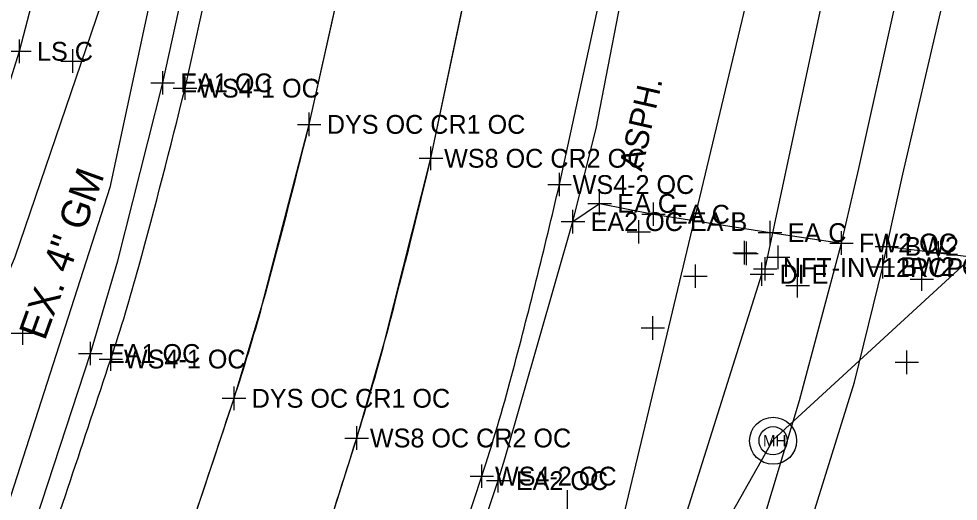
# Model space of a CAD drawing. Extents: x 1363693 to 1365209, y 422201 to 424153.
# Drawn here: x 1364193.9 to 1364273.8, y 422985.8 to 423026.8 of the extents above; entities that cross this region are included whole.
import ezdxf

# ---------------------------------------------------------------- set-up
doc = ezdxf.new("R2010")
doc.units = 0
for name, color, linetype in [('DR_X_Ditch', 7, 'Continuous'), ('DR_X_Storm_Sewer', 7, 'Continuous'), ('O-ALGN-BASELINE-WERK-CL-RW', 7, 'Continuous'), ('O-ALGN-TEXT-BASELINE-WERK-CL-RW', 7, 'Continuous'), ('OWNERS', 7, 'Continuous'), ('PM_X_Channelizing_Line', 7, 'Continuous'), ('PM_X_CL_Double_Solid', 7, 'Continuous'), ('PM_X_Edge_Line', 7, 'Continuous'), ('PV_X_Driveway', 7, 'Continuous'), ('RD_X_Text', 7, 'Continuous'), ('SV_X_Original_Ground', 7, 'Continuous'), ('SV_X_Random_Point', 7, 'Continuous'), ('SV_X_Shot_Marker', 7, 'Continuous'), ('UT_X_FO', 7, 'Continuous'), ('UT_X_Gas', 7, 'Continuous'), ('UT_X_Gas_Text', 7, 'Continuous'), ('UT_X_Sanitary_Line', 7, 'Continuous'), ('UT_X_Unknown_Cells', 7, 'Continuous'), ('UT_X_Water', 7, 'Continuous'), ('VG_X_Flower_Bed', 7, 'Continuous')]:
    doc.layers.add(name, color=color, linetype=linetype)

msp = doc.modelspace()

# ---------------------------------------------------------------- linework, layer by layer
at = {"layer": 'DR_X_Ditch'}
msp.add_line((1364250.072, 422982.798), (1364257.122, 423005.103), dxfattribs=at)
msp.add_line((1364250.072, 422982.798), (1364257.122, 423005.103), dxfattribs=at)
at = {"layer": 'DR_X_Storm_Sewer'}
msp.add_line((1364257.399, 423005.554), (1364263.388, 423033.518), dxfattribs=at)
msp.add_line((1364257.399, 423005.554), (1364263.388, 423033.518), dxfattribs=at)
at = {"layer": 'O-ALGN-BASELINE-WERK-CL-RW'}
for points in [[(1364215.916, 422969.927), (1364222.66, 422991.181), (1364222.66, 422991.181), (1364225.035, 422999.36), (1364225.035, 422999.36), (1364228.971, 423014.955), (1364228.971, 423014.955), (1364234.211, 423039.936), (1364239.065, 423064.566), (1364239.987, 423069.878)], [(1364205.193, 422973.458), (1364212.224, 422994.557), (1364212.224, 422994.557), (1364214.628, 423002.492), (1364214.628, 423002.492), (1364218.619, 423017.836), (1364218.619, 423017.836), (1364224.033, 423042.024), (1364228.321, 423064.117)]]:
    msp.add_lwpolyline(points, dxfattribs=at)
at = {"layer": 'O-ALGN-TEXT-BASELINE-WERK-CL-RW'}
for points in [[(1364256.282, 422981.034), (1364260.329, 422994.356), (1364260.329, 422994.356), (1364263.885, 423007.754), (1364263.885, 423007.754), (1364265.377, 423014.084), (1364265.377, 423014.084), (1364268.554, 423028.494), (1364268.554, 423028.494), (1364268.708, 423029.268), (1364268.708, 423029.268), (1364269.341, 423032.832), (1364269.341, 423032.832), (1364271.726, 423046.047), (1364273.852, 423059.392), (1364275.76, 423071.988)], [(1364259.981, 422979.842), (1364264.993, 422995.92), (1364264.993, 422995.92), (1364267.396, 423005.74), (1364267.396, 423005.74), (1364267.596, 423006.735), (1364267.596, 423006.735), (1364267.744, 423007.467), (1364267.744, 423007.467), (1364269.112, 423013.593), (1364269.112, 423013.593), (1364272.433, 423027.837), (1364272.433, 423027.837), (1364272.573, 423028.507), (1364272.573, 423028.507), (1364273.238, 423032.012), (1364273.238, 423032.012), (1364275.575, 423045.365)]]:
    msp.add_lwpolyline(points, dxfattribs=at)
at = {"layer": 'OWNERS'}
for points in [[(1364229.927, 422973.213), (1364234.694, 422987.558), (1364234.694, 422987.558), (1364235.264, 422989.415), (1364235.264, 422989.415), (1364241.053, 423009.571), (1364241.053, 423009.571), (1364243.019, 423017.479), (1364243.019, 423017.479), (1364245.943, 423032.59), (1364245.943, 423032.59), (1364246.528, 423037.43), (1364249.273, 423053.197)], [(1364193.28, 422977.776), (1364200.007, 422998.363), (1364200.007, 422998.363), (1364202.341, 423006.248), (1364202.341, 423006.248), (1364206.155, 423021.366), (1364206.155, 423021.366), (1364211.288, 423044.741), (1364212.21, 423050.89)], [(1364241.053, 423009.571), (1364243.319, 423011.121), (1364247.899, 423010.201), (1364257.816, 423008.637), (1364263.885, 423007.754)]]:
    msp.add_lwpolyline(points, dxfattribs=at)
at = {"layer": 'PM_X_Channelizing_Line'}
for p, q in [((1364208.055, 423020.914), (1364213.275, 423044.397)), ((1364218.619, 423017.836), (1364224.033, 423042.024)), ((1364228.971, 423014.955), (1364234.211, 423039.936)), ((1364228.971, 423014.955), (1364234.211, 423039.936)), ((1364239.905, 423012.723), (1364245.35, 423037.72))]:
    msp.add_line(p, q, dxfattribs=at)
for centre, radius, start, end in [((1363660.658, 423154.747), 563.52, 344.66952, 346.26132), ((1363653.624, 423156.606), 581.787, 344.639138, 346.200547), ((1363589.848, 423167.976), 657.186, 345.133253, 346.535511), ((1363589.848, 423167.976), 657.186, 345.133253, 346.535511), ((1363704.831, 423138.029), 549.55, 345.07074, 346.81978), ((1364054.317, 423046.829), 155.337, 341.63742, 344.66952), ((1364061.187, 423044.644), 159.125, 341.65331, 344.63914), ((1364046.905, 423046.647), 184.3, 342.48513, 345.13325), ((1364046.905, 423046.647), 184.3, 342.48513, 345.13325), ((1356840.077, 425441.455), 7756.619, 341.4767518, 341.6374204), ((1364087.168, 423036.087), 153.856, 341.76484, 345.07074), ((1356879.439, 425426.275), 7725.477, 341.4883698, 341.6533084), ((1357373.575, 425152.643), 7182.053, 342.307245, 342.4851311), ((1357373.575, 425152.643), 7182.053, 342.307245, 342.4851311), ((1357849.554, 425091.153), 6721.286, 341.5664592, 341.7648402)]:
    msp.add_arc(centre, radius, start, end, dxfattribs=at)
at = {"layer": 'PM_X_CL_Double_Solid'}
msp.add_line((1364218.619, 423017.836), (1364224.033, 423042.024), dxfattribs=at)
for centre, radius, start, end in [((1363653.624, 423156.606), 581.787, 344.639138, 346.200547), ((1364061.187, 423044.644), 159.125, 341.65331, 344.63914), ((1356879.439, 425426.275), 7725.477, 341.4883698, 341.6533084)]:
    msp.add_arc(centre, radius, start, end, dxfattribs=at)
at = {"layer": 'PM_X_Edge_Line'}
for p, q in [((1364208.055, 423020.914), (1364213.275, 423044.397)), ((1364239.905, 423012.723), (1364245.35, 423037.72))]:
    msp.add_line(p, q, dxfattribs=at)
for centre, radius, start, end in [((1363660.658, 423154.747), 563.52, 344.66952, 346.26132), ((1363704.831, 423138.029), 549.55, 345.07074, 346.81978), ((1364054.317, 423046.829), 155.337, 341.63742, 344.66952), ((1356840.077, 425441.455), 7756.619, 341.4767518, 341.6374204), ((1364087.168, 423036.087), 153.856, 341.76484, 345.07074), ((1357849.554, 425091.153), 6721.286, 341.5664592, 341.7648402)]:
    msp.add_arc(centre, radius, start, end, dxfattribs=at)
at = {"layer": 'PV_X_Driveway'}
msp.add_lwpolyline([(1364267.744, 423007.467), (1364272.147, 423006.914), (1364280.519, 423005.91)], dxfattribs=at)
at = {"layer": 'SV_X_Original_Ground'}
for p, q in [((1364198.505, 423022.218), (1364198.505, 423024.218)), ((1364197.505, 423023.218), (1364199.505, 423023.218)), ((1364208.055, 423019.914), (1364208.055, 423021.914)), ((1364207.055, 423020.914), (1364209.055, 423020.914)), ((1364218.619, 423016.836), (1364218.619, 423018.836)), ((1364217.619, 423017.836), (1364219.619, 423017.836)), ((1364228.971, 423013.955), (1364228.971, 423015.955)), ((1364227.971, 423014.955), (1364229.971, 423014.955)), ((1364239.905, 423011.723), (1364239.905, 423013.723)), ((1364238.905, 423012.723), (1364240.905, 423012.723)), ((1364246.652, 423007.701), (1364246.652, 423009.701)), ((1364245.652, 423008.701), (1364247.652, 423008.701)), ((1364255.648, 423005.926), (1364255.648, 423007.926)), ((1364255.802, 423005.872), (1364255.802, 423007.872)), ((1364258.505, 423005.543), (1364258.505, 423007.543)), ((1364254.648, 423006.926), (1364256.648, 423006.926)), ((1364254.802, 423006.872), (1364256.802, 423006.872)), ((1364257.505, 423006.543), (1364259.505, 423006.543)), ((1364251.464, 423003.938), (1364251.464, 423005.938)), ((1364270.72, 423003.685), (1364270.72, 423005.685)), ((1364250.464, 423004.938), (1364252.464, 423004.938)), ((1364260.157, 423003.132), (1364260.157, 423005.132)), ((1364259.157, 423004.132), (1364261.157, 423004.132)), ((1364269.72, 423004.685), (1364271.72, 423004.685)), ((1364194.26, 422999.092), (1364194.26, 423001.092)), ((1364247.842, 422999.534), (1364247.842, 423001.534)), ((1364193.26, 423000.092), (1364195.26, 423000.092)), ((1364246.842, 423000.534), (1364248.842, 423000.534)), ((1364201.744, 422996.893), (1364201.744, 422998.893)), ((1364269.448, 422996.621), (1364269.448, 422998.621)), ((1364200.744, 422997.893), (1364202.744, 422997.893)), ((1364268.448, 422997.621), (1364270.448, 422997.621)), ((1364212.224, 422993.557), (1364212.224, 422995.557)), ((1364211.224, 422994.557), (1364213.224, 422994.557)), ((1364222.66, 422990.181), (1364222.66, 422992.181)), ((1364221.66, 422991.181), (1364223.66, 422991.181)), ((1364233.298, 422986.943), (1364233.298, 422988.943)), ((1364232.298, 422987.943), (1364234.298, 422987.943)), ((1364240.59, 422984.761), (1364240.59, 422986.761))]:
    msp.add_line(p, q, dxfattribs=at)
at = {"layer": 'SV_X_Random_Point'}
for p, q in [((1364193.968, 423023.045), (1364193.968, 423025.045)), ((1364192.968, 423024.045), (1364194.968, 423024.045)), ((1364257.399, 423004.554), (1364257.399, 423006.554)), ((1364256.399, 423005.554), (1364258.399, 423005.554))]:
    msp.add_line(p, q, dxfattribs=at)
at = {"layer": 'SV_X_Shot_Marker'}
for p, q in [((1364206.155, 423020.366), (1364206.155, 423022.366)), ((1364205.155, 423021.366), (1364207.155, 423021.366)), ((1364243.319, 423010.121), (1364243.319, 423012.121)), ((1364241.053, 423008.571), (1364241.053, 423010.571)), ((1364242.319, 423011.121), (1364244.319, 423011.121)), ((1364247.899, 423009.201), (1364247.899, 423011.201)), ((1364246.899, 423010.201), (1364248.899, 423010.201)), ((1364257.816, 423007.637), (1364257.816, 423009.637)), ((1364240.053, 423009.571), (1364242.053, 423009.571)), ((1364256.816, 423008.637), (1364258.816, 423008.637)), ((1364263.885, 423006.754), (1364263.885, 423008.754)), ((1364267.744, 423006.467), (1364267.744, 423008.467)), ((1364262.885, 423007.754), (1364264.885, 423007.754)), ((1364266.744, 423007.467), (1364268.744, 423007.467)), ((1364272.147, 423005.914), (1364272.147, 423007.914)), ((1364267.396, 423004.74), (1364267.396, 423006.74)), ((1364271.147, 423006.914), (1364273.147, 423006.914)), ((1364257.122, 423004.103), (1364257.122, 423006.103)), ((1364266.396, 423005.74), (1364268.396, 423005.74)), ((1364256.122, 423005.103), (1364258.122, 423005.103)), ((1364200.007, 422997.363), (1364200.007, 422999.363)), ((1364199.007, 422998.363), (1364201.007, 422998.363)), ((1364234.694, 422986.558), (1364234.694, 422988.558)), ((1364233.694, 422987.558), (1364235.694, 422987.558))]:
    msp.add_line(p, q, dxfattribs=at)
at = {"layer": 'UT_X_FO'}
msp.add_lwpolyline([(1364198.41, 423083.145), (1364202.916, 423079.215), (1364206.614, 423072.625), (1364206.927, 423065.384), (1364205.607, 423052.889), (1364202.652, 423033.176), (1364193.585, 423006.537), (1364182.955, 422981.103), (1364130.325, 422876.058), (1364040.63, 422724.214)], dxfattribs=at)
at = {"layer": 'UT_X_Gas'}
msp.add_lwpolyline([(1364207.557, 423089.372), (1364211.518, 423072.856), (1364208.943, 423046.381), (1364201.649, 423012.485), (1364191.712, 422981.617), (1364181.14, 422953.292), (1364166.466, 422921.961), (1364127.708, 422851.525), (1364051.86, 422717.903)], dxfattribs=at)
at = {"layer": 'UT_X_Sanitary_Line'}
msp.add_lwpolyline([(1364014.261, 422733.758), (1364095.069, 422702.67), (1364258.083, 422991.019), (1364292.624, 423022.755)], dxfattribs=at)
at = {"layer": 'UT_X_Unknown_Cells'}
for radius in [2, 1.2]:
    msp.add_circle((1364258.077, 422990.946), radius, dxfattribs=at)
at = {"layer": 'UT_X_Water'}
msp.add_lwpolyline([(1364263.889, 423134.469), (1364270.338, 423133.178), (1364266, 423070.885), (1364241.238, 422967.415), (1364211.801, 422898.599), (1364139.416, 422765.962), (1364094.46, 422690.2)], dxfattribs=at)
at = {"layer": 'VG_X_Flower_Bed'}
for p, q in [((1364193.968, 423024.045), (1364199.927, 423047.047)), ((1364187.138, 423002.302), (1364193.968, 423024.045))]:
    msp.add_line(p, q, dxfattribs=at)

# ---------------------------------------------------------------- texts
at = {"layer": 'RD_X_Text'}
msp.add_text('ASPH.', height=2, rotation=77.15864, dxfattribs=at).set_placement((1364246.9, 423013.793))
at = {"layer": 'SV_X_Original_Ground'}
for s, p in [('WS4-1 OC', (1364209.174, 423020.114)), ('DYS OC CR1 OC', (1364220.119, 423017.036)), ('WS8 OC CR2 OC', (1364230.09, 423014.155)), ('WS4-2 OC', (1364241.024, 423011.923)), ('WS4-1 OC', (1364202.863, 422997.093)), ('DYS OC CR1 OC', (1364213.724, 422993.757)), ('WS8 OC CR2 OC', (1364223.779, 422990.381)), ('WS4-2 OC', (1364234.417, 422987.143))]:
    msp.add_text(s, height=1.6, dxfattribs=at).set_placement(p)
at = {"layer": 'SV_X_Random_Point'}
for s, p in [('LS C', (1364195.468, 423023.245)), ('NFT-INV12RCP+/-', (1364258.899, 423004.868))]:
    msp.add_text(s, height=1.6, dxfattribs=at).set_placement(p)
at = {"layer": 'SV_X_Shot_Marker'}
for s, p in [('EA1 OC', (1364207.655, 423020.566)), ('EA C', (1364244.819, 423010.321)), ('EA C', (1364249.399, 423009.401)), ('EA2 OC EA B', (1364242.553, 423008.771)), ('EA C', (1364259.316, 423007.837)), ('FW2 OC EA E', (1364265.385, 423006.954)), ('BW2 OC EA B', (1364269.244, 423006.667)), ('BW2 OC', (1364268.896, 423004.94)), ('DI E', (1364258.622, 423004.303)), ('EA1 OC', (1364201.507, 422997.563)), ('EA2 OC', (1364236.194, 422986.758))]:
    msp.add_text(s, height=1.6, dxfattribs=at).set_placement(p)
at = {"layer": 'UT_X_Gas_Text'}
msp.add_text('EX. 4" GM', height=2.4, rotation=70.201, dxfattribs=at).set_placement((1364196.129, 422999.385))
at = {"layer": 'UT_X_Unknown_Cells'}
msp.add_text('MH', height=0.96, dxfattribs=at).set_placement((1364257.208, 422990.466))

doc.saveas('drawing.dxf')
